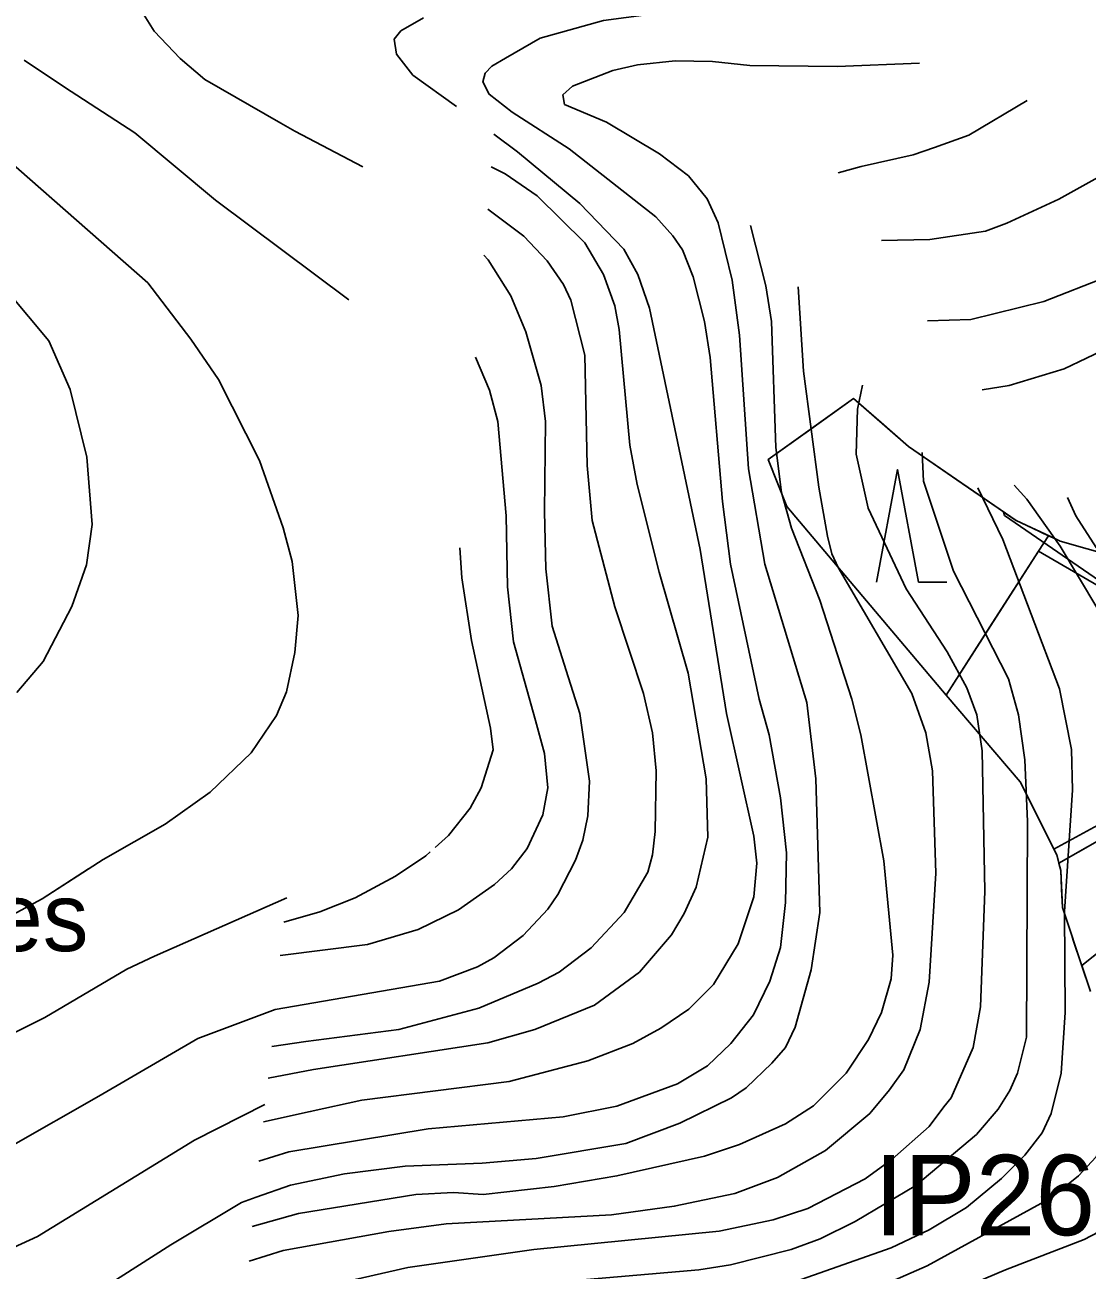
# Model space of a CAD drawing. Extents: x -1900516 to -575031, y -3809306 to -1157387.
# Drawn here: x -579252.3 to -578987.9, y -1159157.7 to -1158847.7 of the extents above; entities that cross this region are included whole.
import ezdxf

# ---------------------------------------------------------------- set-up
doc = ezdxf.new("R2010")
doc.units = 0
for name, color, linetype in [('01_MÍSTNÍ_NÁZVY', 7, 'Continuous'), ('01_OBVOD PÚ', 7, 'Continuous'), ('01_PARCELY_NÁVRH_ŽP', 7, 'Continuous'), ('01_VRSTEVNICE', 7, 'Continuous'), ('02_KULTURY STAV', 7, 'Continuous'), ('06_ÚSES_BK', 7, 'Continuous'), ('06_ÚSES_IP', 7, 'Continuous')]:
    doc.layers.add(name, color=color, linetype=linetype)

msp = doc.modelspace()

# ---------------------------------------------------------------- linework, layer by layer
at = {"layer": '01_OBVOD PÚ'}
msp.add_lwpolyline([(-578987.05, -1159088.32), (-578989.37, -1159081.4), (-578993.31, -1159069.62), (-578994.05, -1159067.41), (-578994.45, -1159058.21), (-578995.43, -1159054.32), (-579004.54, -1159036.1), (-579022.95, -1159014.56), (-579062.68, -1158967.6), (-579067.29, -1158955.86), (-579046.02, -1158940.7), (-579032.34, -1158952.66), (-579005.58, -1158971.09), (-578995.77, -1158975.66), (-578994.59, -1158976.21), (-578981.2, -1158980.04)], dxfattribs=at)
at = {"layer": '01_PARCELY_NÁVRH_ŽP'}
msp.add_lwpolyline([(-578987.05, -1159088.32), (-578989.24, -1159081.79), (-578953.6, -1159053.5)], dxfattribs=at)
at = {"layer": '01_VRSTEVNICE'}
for points in [[(-579226.38, -1158839.22), (-579220.13, -1158849.22), (-579213.65, -1158856.02), (-579207.5, -1158861.3)], [(-579053.36, -1158841.69), (-579072.13, -1158843.8), (-579096.96, -1158845.07), (-579108.25, -1158846.63), (-579124.05, -1158851), (-579132.66, -1158855.94), (-579136.07, -1158858), (-579137.77, -1158859.7), (-579138.33, -1158861.83), (-579136.78, -1158864.94), (-579131.03, -1158869.4)], [(-579053.36, -1158841.69), (-579072.13, -1158843.8), (-579096.96, -1158845.07), (-579108.25, -1158846.63), (-579124.05, -1158851), (-579132.66, -1158855.94), (-579134.08, -1158856.8)], [(-579053.36, -1158841.69), (-579072.13, -1158843.8), (-579096.96, -1158845.07), (-579108.25, -1158846.63), (-579124.05, -1158851), (-579132.66, -1158855.94), (-579134.08, -1158856.8)], [(-579153.11, -1158845.92), (-579158.76, -1158849.17), (-579160.43, -1158851.21), (-579159.84, -1158854.96), (-579155.74, -1158860.19), (-579144.85, -1158867.98)], [(-579252.5, -1158856.47), (-579242.46, -1158863.22), (-579224.97, -1158874.55), (-579204.83, -1158891.33), (-579171.67, -1158916.09)], [(-579029.66, -1158857.21), (-579050.11, -1158858.05), (-579071.84, -1158857.77), (-579081.16, -1158856.78), (-579090.47, -1158856.64), (-579099.78, -1158857.63), (-579105.99, -1158859.04), (-579115.98, -1158862.96), (-579118.4, -1158865.11), (-579117.96, -1158867.49), (-579107.52, -1158871.88)], [(-579029.66, -1158857.21), (-579050.11, -1158858.05), (-579071.84, -1158857.77), (-579081.16, -1158856.78), (-579090.47, -1158856.64), (-579099.78, -1158857.63), (-579105.99, -1158859.04), (-579115.98, -1158862.96), (-579118.4, -1158865.11), (-579117.96, -1158867.49), (-579107.52, -1158871.88)], [(-579207.5, -1158861.3), (-579188.6, -1158872.17), (-579185.1, -1158874.13), (-579168.21, -1158883.04)], [(-579134.87, -1158866.42), (-579131.03, -1158869.4)], [(-579271.69, -1158868.11), (-579221.75, -1158911.9), (-579210.98, -1158925.89), (-579204.12, -1158935.96), (-579193.91, -1158956.1), (-579188.04, -1158972.89), (-579185.8, -1158981.29), (-579184.26, -1158994.72), (-579185.1, -1159003.95), (-579187.2, -1159013.74), (-579189.72, -1159019.62), (-579196.01, -1159028.85), (-579206.22, -1159038.64), (-579217.42, -1159046.61), (-579232.8, -1159055.43), (-579248.05, -1159065.22), (-579264.7, -1159074.17)], [(-579131.03, -1158869.4), (-579116.8, -1158878.54), (-579095.25, -1158895.48), (-579091, -1158900.16), (-579088.58, -1158903.65), (-579085.92, -1158910.36), (-579083.12, -1158921.55), (-579081.72, -1158930.5), (-579078.65, -1158966.29), (-579076.69, -1158981.95), (-579069.56, -1159015.51), (-579067.04, -1159024.45), (-579064.25, -1159040.11), (-579062.71, -1159053.82), (-579062.99, -1159066.12), (-579064.25, -1159077.31), (-579066.9, -1159085.7), (-579070.96, -1159094.08), (-579076.55, -1159101.22), (-579082.42, -1159106.81), (-579089.83, -1159111.28), (-579104.93, -1159116.88), (-579118.36, -1159119.53), (-579151.91, -1159122.47), (-579186.59, -1159128.2), (-579194.05, -1159130.52)], [(-579002.85, -1158866.52), (-579017.38, -1158875.13), (-579025.85, -1158878.23), (-579031.2, -1158880.04)], [(-579002.85, -1158866.52), (-579017.38, -1158875.13), (-579025.85, -1158878.23), (-579031.2, -1158880.04)], [(-579107.52, -1158871.88), (-579094.34, -1158879.75), (-579087.15, -1158885.25), (-579082.44, -1158891), (-579079.77, -1158896.94), (-579076.27, -1158911.2), (-579074.45, -1158924.9), (-579072.22, -1158958.18), (-579068.16, -1158981.95), (-579057.68, -1159016.34), (-579055.44, -1159035.36), (-579054.46, -1159068.64), (-579056.56, -1159082.9), (-579060.61, -1159097.16), (-579062.96, -1159102.21), (-579066.34, -1159106.11), (-579072.78, -1159112.26), (-579076.41, -1159114.78), (-579089.27, -1159121.07), (-579102.7, -1159126.1), (-579125.07, -1159129.88), (-579138.49, -1159131), (-579157.68, -1159131.8), (-579172.78, -1159133.71), (-579186.18, -1159136.48), (-579194.76, -1159139.52)], [(-579135.57, -1158874.92), (-579129.71, -1158879.31), (-579114.16, -1158892.18), (-579103.26, -1158903.51), (-579099.71, -1158909.82), (-579096.82, -1158918.19), (-579084.24, -1158978.31), (-579077.67, -1159019.14), (-579070.82, -1159049.62), (-579070.12, -1159056.33), (-579070.82, -1159064.72), (-579074.73, -1159076.47), (-579080.89, -1159086.53), (-579087.04, -1159092.69), (-579094.03, -1159097.44), (-579101.02, -1159101.22), (-579112.2, -1159105.55), (-579131.78, -1159110.72), (-579168.41, -1159115.34), (-579181.29, -1159118.18), (-579192.94, -1159120.71)], [(-579031.2, -1158880.04), (-579044.11, -1158882.96), (-579049.87, -1158884.52)], [(-579136.24, -1158882.99), (-579132.76, -1158884.77), (-579124.79, -1158890.23), (-579112.9, -1158901.97), (-579108.29, -1158909.8), (-579105.49, -1158917.63), (-579104.38, -1158923.5), (-579101.72, -1158952.31), (-579099.9, -1158962.09), (-579094.45, -1158983.91), (-579087.18, -1159009.07), (-579082.7, -1159035.36), (-579082.28, -1159049.9), (-579085.22, -1159062.34), (-579088.16, -1159068.92), (-579091.37, -1159074.23), (-579099.34, -1159083.46), (-579110.53, -1159091.71), (-579125.35, -1159097.72), (-579137.09, -1159101.08), (-579180.44, -1159107.75), (-579191.76, -1159109.88)], [(-578983.7, -1158884.86), (-578994.97, -1158891.03), (-579007.9, -1158897.08), (-579013.21, -1158899.03), (-579027.05, -1158901.13), (-579039.1, -1158901.34)], [(-578959.09, -1158887.78), (-578966.54, -1158898), (-578973.77, -1158905.02), (-578983.01, -1158910.36), (-578998.67, -1158916.51), (-579016.85, -1158920.99), (-579027.64, -1158921.35)], [(-579137.11, -1158893.55), (-579128.14, -1158900.29), (-579122.27, -1158906.45), (-579118.22, -1158912.32), (-579116.4, -1158916.23), (-579112.9, -1158929.94), (-579112.34, -1158957.34), (-579111.09, -1158971.04), (-579105.49, -1158992.57), (-579098.36, -1159014.11), (-579096.12, -1159023.9), (-579095.15, -1159033.4), (-579095.43, -1159048.5), (-579096.08, -1159054.31), (-579097.24, -1159058.57), (-579103.12, -1159068.64), (-579111.37, -1159077.45), (-579119.34, -1159083.46), (-579124.51, -1159086.26), (-579139.33, -1159092.41), (-579159.19, -1159097.72), (-579182.35, -1159100.73), (-579190.86, -1159102.01)], [(-579071.66, -1158897.64), (-579067.88, -1158912.6), (-579066.48, -1158921.55), (-579065.36, -1158952.87), (-579063.97, -1158964.05), (-579061.45, -1158973), (-579054.46, -1158990.9), (-579046.49, -1159015.51), (-579044.25, -1159024.45), (-579038.52, -1159055.77), (-579036.28, -1159079.26), (-579036.7, -1159085.14), (-579039.08, -1159093.53), (-579042.29, -1159100.24), (-579047.89, -1159108.63), (-579056, -1159116.74), (-579062.99, -1159121.21), (-579074.45, -1159126.38), (-579083.12, -1159129.32), (-579104.93, -1159134.21), (-579120.59, -1159136.87), (-579138.21, -1159138.83), (-579145.66, -1159138.35), (-579154.99, -1159138.83), (-579184.23, -1159143.6), (-579195.71, -1159146.79)], [(-579138.05, -1158905.01), (-579136.95, -1158906.17), (-579131.36, -1158915.11), (-579127.58, -1158924.06), (-579123.81, -1158937.49), (-579122.69, -1158946.43), (-579122.97, -1158968.81), (-579122.66, -1158983.11), (-579121.08, -1158997.32), (-579117.61, -1159008.36), (-579114.16, -1159019.14), (-579111.79, -1159035.92), (-579112.2, -1159044.59), (-579113.46, -1159050.6), (-579115.28, -1159055.63), (-579119.61, -1159064.16), (-579122.13, -1159067.8), (-579128.28, -1159074.37), (-579135.56, -1159079.96), (-579139.61, -1159082.2), (-579149.12, -1159085.7), (-579190.02, -1159092.75)], [(-579261.62, -1158908.12), (-579246.37, -1158926.31), (-579241.06, -1158938.48), (-579236.86, -1158955.27), (-579235.6, -1158972.05), (-579237, -1158982.12), (-579240.64, -1158992.48), (-579247.77, -1159006.19), (-579254.35, -1159013.88)], [(-579059.85, -1158912.88), (-579058.51, -1158933.85), (-579054.7, -1158962.73), (-579052.5, -1158974.96), (-579051.45, -1158979.34), (-579049.84, -1158982.79), (-579031.53, -1159014.11), (-579028.03, -1159023.9), (-579026.35, -1159033.4), (-579025.52, -1159058.85), (-579027.19, -1159085.98), (-579029.43, -1159097.72), (-579033.49, -1159107.79), (-579037.09, -1159112.78), (-579042.02, -1159118.69), (-579053.06, -1159127.92), (-579064.95, -1159134.63), (-579075.57, -1159138.55), (-579090.67, -1159141.76), (-579106.33, -1159143.86), (-579147.44, -1159146.1), (-579161.7, -1159148.06), (-579188.06, -1159152.75), (-579196.5, -1159155.4)], [(-578974.81, -1158923.18), (-578982.45, -1158927.98), (-578993.64, -1158933.29), (-579007.34, -1158937.49), (-579014.06, -1158938.49)], [(-579140.14, -1158930.39), (-579136.67, -1158938.6), (-579134.58, -1158946.43), (-579132.48, -1158969.92), (-579132.2, -1158987.54), (-579130.66, -1159001.24), (-579125.21, -1159020.82), (-579122.95, -1159029.06), (-579122.13, -1159037.6), (-579123.39, -1159044.31), (-579127.31, -1159052.7), (-579131.22, -1159057.73), (-579135.42, -1159061.65), (-579144.36, -1159067.94), (-579154.43, -1159072.83), (-579167.02, -1159076.61), (-579188.73, -1159079.35)], [(-579043.83, -1158937.4), (-579045.09, -1158943.36), (-579045.37, -1158954.54), (-579042.43, -1158967.97), (-579032.93, -1158988.1), (-579022.72, -1159003.76), (-579017.83, -1159012.71), (-579015.31, -1159019.42), (-579014.05, -1159028.37), (-579013.35, -1159063.32), (-579014.47, -1159092.13), (-579016.29, -1159102.2), (-579021.74, -1159114.78), (-579023.53, -1159117.04), (-579027.19, -1159121.91), (-579036.42, -1159130.02), (-579043.13, -1159134.91), (-579057.4, -1159142.32), (-579066.06, -1159145.12), (-579079.49, -1159147.92), (-579125.63, -1159152.53), (-579156.95, -1159157), (-579174.84, -1159161.06)], [(-579028.95, -1158954.1), (-579028.59, -1158961.26), (-579021.18, -1158983.63), (-579007.48, -1159010.47), (-579004.96, -1159019.42), (-579003.42, -1159030.61), (-579002.72, -1159045.99), (-579003.01, -1159099.68), (-579005.24, -1159108.63), (-579007.12, -1159112.94), (-579010, -1159117.57), (-579015.45, -1159123.87), (-579030.55, -1159136.59), (-579045.65, -1159145.54), (-579054.32, -1159149.87), (-579061.59, -1159152.53), (-579076.69, -1159156.3), (-579084.52, -1159157.56), (-579125.07, -1159161.06), (-579160.3, -1159165.67), (-579183.91, -1159171.9), (-579198.8, -1159177.75)], [(-579006.08, -1158962.23), (-579002.86, -1158965.73), (-578994.62, -1158977.47), (-578985.25, -1158993.13), (-578978.4, -1159008.79), (-578975.88, -1159018.58), (-578974.48, -1159033.12), (-578974.9, -1159039.42)], [(-579015.13, -1158962.92), (-579008.88, -1158975.8), (-578994.76, -1159012.99), (-578991.82, -1159028.09), (-578991.54, -1159038.16), (-578993.5, -1159068.36), (-578993.36, -1159093.53), (-578994.34, -1159108.63), (-578996.85, -1159118.69), (-578999.08, -1159123.52), (-579003.42, -1159129.04), (-579009.18, -1159134.88), (-579017.96, -1159142.04), (-579027.19, -1159147.64), (-579036.7, -1159152.11), (-579060.47, -1159160.5), (-579084.24, -1159165.81), (-579099.34, -1159167.63), (-579124.51, -1159169.31), (-579144.64, -1159172.1), (-579164.78, -1159177.28), (-579176.26, -1159180.88), (-579188.83, -1159186.09), (-579200.15, -1159191.68)], [(-578992.8, -1158965.31), (-578990.7, -1158969.92), (-578985.67, -1158977.75), (-578974.76, -1158992.02), (-578968.05, -1159003.76), (-578966.09, -1159009.63), (-578964.55, -1159019.42), (-578964.27, -1159032.7)], [(-579144.06, -1158977.86), (-579143.53, -1158985.3), (-579141.15, -1159000.96), (-579136.39, -1159022.78), (-579135.73, -1159028.11), (-579138.77, -1159037.6), (-579141.43, -1159042.63), (-579146.88, -1159049.48), (-579150.21, -1159052.48)], [(-578965.67, -1159046.41), (-578966.23, -1159053.54), (-578966.23, -1159073.67), (-578965.11, -1159106.67), (-578966.79, -1159123.45), (-578968.47, -1159130.44), (-578971.69, -1159137.15), (-578975.18, -1159141.34), (-578981.19, -1159146.1), (-578988.6, -1159150.01), (-579008.18, -1159157.56), (-579059.91, -1159179.52), (-579073.61, -1159183.71), (-579087.32, -1159186.09), (-579132.62, -1159189.3), (-579142.69, -1159191.26), (-579148.19, -1159192.4), (-579156.11, -1159195.18), (-579177.78, -1159204.96), (-579197.22, -1159215.59), (-579203.16, -1159219.39)], [(-578976.02, -1159053.4), (-578977.28, -1159071.43), (-578977.28, -1159084.3), (-578978.68, -1159111.14), (-578979.65, -1159117.85), (-578981.75, -1159123.73), (-578985.67, -1159129.46), (-578990, -1159134.21), (-578996.85, -1159139.67), (-579027.75, -1159156.58), (-579055.72, -1159168.89), (-579065.64, -1159171.88), (-579079.21, -1159174.62), (-579090.95, -1159176.3), (-579132.06, -1159178.54), (-579145.76, -1159180.35), (-579153.59, -1159182.03), (-579167.15, -1159186.09), (-579177.92, -1159190.42), (-579189.67, -1159196.71), (-579196.78, -1159200.62), (-579201.55, -1159203.88)], [(-579151.39, -1159053.54), (-579152.47, -1159054.52), (-579160.02, -1159059.55), (-579170.09, -1159065), (-579178.9, -1159068.5), (-579187.88, -1159071.05)], [(-579236.45, -1159057.77), (-579248.05, -1159065.22), (-579264.7, -1159074.17)], [(-579187.08, -1159065.02), (-579220.07, -1159079.49), (-579226.93, -1159082.71), (-579247.35, -1159094.74), (-579257.15, -1159099.64)], [(-579190.02, -1159092.75), (-579209.29, -1159099.97), (-579233.92, -1159114.32), (-579255.75, -1159126.77), (-579291, -1159140.9), (-579301.07, -1159146.78), (-579309.75, -1159154.19), (-579317.02, -1159162.87), (-579322.34, -1159170.42), (-579339.54, -1159199.24), (-579351.43, -1159215.75), (-579357.73, -1159222.32), (-579361.79, -1159225.54), (-579368.78, -1159229.32), (-579377.17, -1159232.53), (-579386.97, -1159234.35), (-579392.56, -1159234.35), (-579403.75, -1159232.53), (-579419.14, -1159227.36), (-579435.93, -1159220.5), (-579459.43, -1159213.65), (-579484.89, -1159200.78), (-579493.29, -1159198.12), (-579506.02, -1159196.72)], [(-579192.62, -1159116.44), (-579210.08, -1159125.34), (-579249.17, -1159149.3), (-579289.39, -1159167.69), (-579304.29, -1159176.16), (-579311.98, -1159182.87), (-579315.06, -1159186.79), (-579322.9, -1159199.52), (-579332.27, -1159218.12), (-579341.08, -1159230.3), (-579348.22, -1159237.15), (-579356.47, -1159243.31), (-579365.7, -1159247.22), (-579375.22, -1159249.32), (-579384.73, -1159249.74), (-579394.24, -1159248.48), (-579413.27, -1159242.33), (-579444.74, -1159228.34), (-579464.61, -1159226.1)], [(-579194.76, -1159139.52), (-579198.38, -1159140.83), (-579216.01, -1159151.39), (-579232.49, -1159161.94), (-579247.63, -1159170.7), (-579275.05, -1159182.59), (-579281.49, -1159186.51), (-579288.34, -1159191.69), (-579296.32, -1159199.1), (-579305.27, -1159210.01), (-579310.31, -1159217.71), (-579318.98, -1159233.09), (-579331.57, -1159249.6), (-579339.26, -1159256.88), (-579349.47, -1159263.59), (-579357.31, -1159267.65), (-579366.26, -1159271.15), (-579372.98, -1159272.54), (-579380.81, -1159272.96), (-579394.24, -1159270.86), (-579403.2, -1159266.95), (-579408.65, -1159263.45)]]:
    msp.add_lwpolyline(points, dxfattribs=at)
at = {"layer": '02_KULTURY STAV'}
for points in [[(-579046.02, -1158940.7), (-579039.18, -1158946.68), (-579032.34, -1158952.66), (-579018.96, -1158961.88), (-579005.58, -1158971.09), (-579001.53, -1158972.98), (-578997.48, -1158974.86), (-578998.76, -1158976.77), (-579000.03, -1158978.68), (-579011.49, -1158996.62), (-579022.95, -1159014.56), (-579042.82, -1158991.08), (-579062.68, -1158967.6), (-579067.29, -1158955.86), (-579056.66, -1158948.28)], [(-579000.03, -1158978.68), (-578997.48, -1158974.86), (-578995.77, -1158975.66), (-578994.59, -1158976.21), (-578981.2, -1158980.04), (-578972.97, -1158979.74), (-578973.03, -1158978.25), (-578972.03, -1158975.48), (-578970.96, -1158983.76), (-578966.41, -1158993.15), (-578926.99, -1159015.12), (-578932.26, -1159018)], [(-579022.95, -1159014.56), (-579000.03, -1158978.68), (-578932.26, -1159018), (-578935.05, -1159019.52), (-578996.16, -1159052.86), (-579004.54, -1159036.1)], [(-578996.16, -1159052.86), (-578935.05, -1159019.52), (-578932.26, -1159018), (-578926.99, -1159015.12), (-578924.69, -1159016.34), (-578994.92, -1159056.33), (-578995.43, -1159054.32)], [(-578994.93, -1159056.33), (-578959.81, -1159036.34), (-578924.69, -1159016.34), (-578923.75, -1159016.84), (-578922.38, -1159018.82), (-578921.01, -1159020.8), (-578919.48, -1159023.01), (-578917.96, -1159025.22), (-578953.6, -1159053.5), (-578989.24, -1159081.79), (-578989.3, -1159081.6), (-578989.37, -1159081.4), (-578991.34, -1159075.51), (-578991.71, -1159074.4), (-578994.05, -1159067.41), (-578994.25, -1159062.81), (-578994.45, -1159058.21)]]:
    msp.add_lwpolyline(points, close=True, dxfattribs=at)
for points in [[(-579040.33, -1158986.38), (-579035.08, -1158958.38), (-579029.83, -1158986.38), (-579022.83, -1158986.38)], [(-578987.05, -1159088.32), (-578989.24, -1159081.79), (-578917.96, -1159025.22)]]:
    msp.add_lwpolyline(points, dxfattribs=at)
at = {"layer": '06_ÚSES_BK'}
for p, q in [((-579008.46, -1158969.79), (-579008.68, -1158968.95)), ((-579008.68, -1158968.95), (-579005.58, -1158971.09)), ((-578940.82, -1159016.47), (-579008.46, -1158969.79)), ((-579005.58, -1158971.09), (-578994.59, -1158976.21)), ((-578994.59, -1158976.21), (-578987.9, -1158978.12))]:
    msp.add_line(p, q, dxfattribs=at)
at = {"layer": '06_ÚSES_IP'}
msp.add_lwpolyline([(-578971.42, -1159067.64), (-578989.24, -1159081.79), (-578987.05, -1159088.32)], dxfattribs=at)

# ---------------------------------------------------------------- texts
at = {"layer": '01_MÍSTNÍ_NÁZVY'}
msp.add_text('Panský les', height=17, dxfattribs=at).set_placement((-579346.41, -1159078.25))
at = {"layer": '06_ÚSES_IP'}
msp.add_text('IP26', height=20, dxfattribs=at).set_placement((-579040.92, -1159148.96))

doc.saveas('drawing.dxf')
